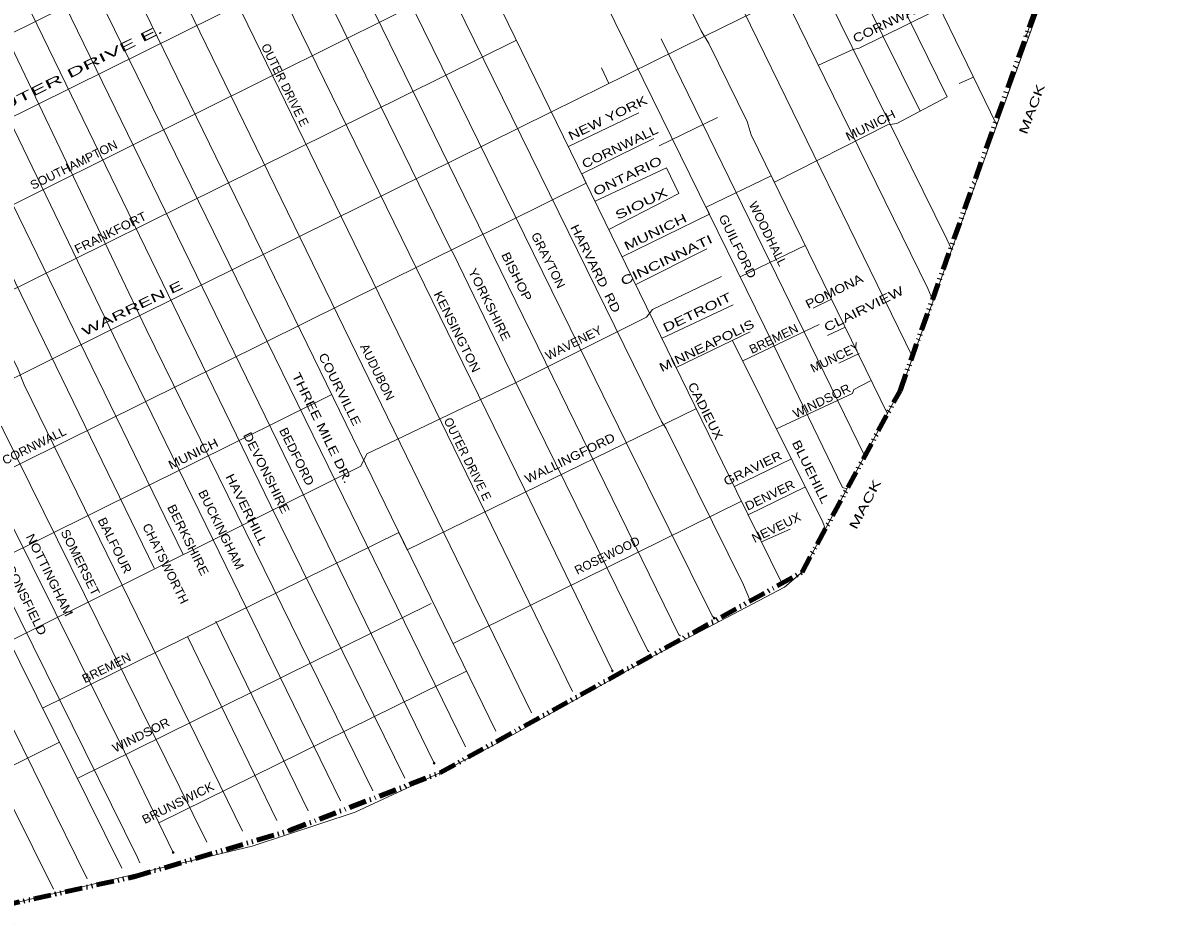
# Model space of a CAD drawing. Extents: x 34705 to 138605, y 34275 to 143551.
# Drawn here: x 127030 to 136773, y 120262 to 127937 of the extents above; entities that cross this region are included whole.
import ezdxf
from ezdxf.enums import TextEntityAlignment as Align

# ---------------------------------------------------------------- set-up
doc = ezdxf.new("R2010")
doc.units = 0
doc.header["$LTSCALE"] = 30
doc.header["$PDMODE"] = 32
doc.header["$PDSIZE"] = 15
doc.linetypes.add('DASH_DOUBLE_DOT', pattern=[9.2, 5, -1.2, 0.3, -1.2, 0.3, -1.2])
for name, color, linetype, lineweight in [('1', 7, 'Continuous', 13), ('11', 7, 'Continuous', 13), ('59', 7, 'DASH_DOUBLE_DOT', 106)]:
    doc.layers.add(name, color=color, linetype=linetype, lineweight=lineweight)

msp = doc.modelspace()

# ---------------------------------------------------------------- linework, layer by layer
at = {"layer": '1'}
for p, q in [((132105.12, 132506.99), (134736.89, 127177.17)), ((135648.2, 127825.33), (136078.12, 129034.16)), ((127411.05, 128714.32), (130831.19, 121716.43)), ((132511.82, 127798.53), (134260.77, 124214.77)), ((135648.19, 127825.33), (135648.2, 127825.33)), ((131998.99, 127548), (132062.92, 127415.36)), ((135072.91, 127414.26), (135195.11, 127469.27)), ((129252.58, 127326.49), (129252.86, 127325.92)), ((131716.63, 126872.89), (132321.84, 127163.95)), ((132496.41, 126878.71), (132996.87, 127123.2)), ((126945.74, 126375.42), (128409.22, 123369)), ((126699.78, 126253.1), (128158.31, 123252.65)), ((132294.14, 125688.98), (132903.76, 125993.89)), ((133191.32, 125753.85), (133750.05, 126024.48)), ((132520.08, 125226.19), (133130.72, 125513.64)), ((133817.39, 125484.54), (133968.7, 125560.21)), ((133214.49, 125031.85), (133869.77, 125344.83)), ((133939.6, 125251.69), (134093.53, 125321.23)), ((132642.45, 124975.56), (133276.2, 125280.8)), ((134038.53, 125013.02), (134213.11, 125094.52)), ((126619.69, 123221.93), (129683.64, 124742.7)), ((133141.39, 123953.32), (133632.8, 124190)), ((133260.84, 123710.25), (133752.02, 123950.07)), ((130725.23, 122604.96), (133203.52, 123826.89)), ((133374.39, 123479.18), (133619.54, 123586.84)), ((133550.29, 123123.28), (133551.17, 123121.49)), ((127499.07, 121446.82), (130538.22, 122949.41)), ((128688.12, 122796.06), (129480.92, 121167.4)), ((128444.05, 122664.85), (129212.18, 121084.67)), ((128199.37, 121063.61), (130840.96, 122367.44)), ((131751.88, 122192.79), (131752.4, 122191.73)), ((129213.06, 121084.94), (129213.2, 121084.66)), ((128322.77, 120810.86), (128322.9, 120810.57)), ((127293.47, 120493.99), (127293.47, 120493.99))]:
    msp.add_line(p, q, dxfattribs=at)
for points in [[(128675.65, 135672.2), (127996.84, 134479.56), (127513.72, 133696.08), (127557.57, 133671.68), (126682.76, 132092.3), (126630.98, 132121.25), (125895.88, 130785.79), (126010.54, 130722.27), (125697.96, 130165.92), (125255.46, 129358.32), (125028.26, 128945.52), (124872.76, 128757.12), (124878.76, 127991.42), (124878.76, 127859.82), (124974.46, 127578.62), (125123.96, 127267.52), (127902.96, 121675.72), (128321.89, 120810.59)], [(128702.18, 133046.33), (133160.46, 123914.52), (133549.48, 123122.87)], [(131548.09, 133069.12), (132327.86, 132635.12), (132387.66, 132557.32), (134967.24, 127300.06)], [(131348.41, 132718.91), (131855.46, 132431.72), (131873.36, 132341.92), (132985.56, 130128.52), (133009.56, 130044.82), (133846.66, 128351.82), (134964.86, 126078.62), (135004.9, 125991.8)], [(132622.64, 132752.95), (133673.26, 130562.22), (133762.96, 130400.72), (134588.16, 128719.72), (135393.07, 127061.41)], [(131156.03, 132463.2), (131526.56, 132264.22), (131586.36, 132186.42), (133547.66, 128214.22), (134803.36, 125653.82), (134845.04, 125551.28)], [(131223.77, 132105.59), (131472.76, 131594.12), (131747.86, 131019.92), (132327.86, 129868.32), (133218.76, 128037.72), (134671.09, 125068.13)], [(125265.94, 126298.05), (133709.74, 130483.48), (134600.09, 130885.14), (134867.78, 131007.38), (135019.08, 131083.06), (135141.29, 131170.38), (135205.3, 131240.23), (135280.95, 131362.48), (135507.46, 131834.53)], [(130887.33, 131880.46), (132257.56, 129068.22), (132855.56, 127865.72), (132921.36, 127758.12), (133250.16, 127088.12), (133286.06, 126974.42), (134456.65, 124577.79)], [(135306.75, 126817.38), (135986.76, 128697.33), (136438.38, 130047.1), (136709.86, 131128.76)], [(129408.53, 130910.36), (129454.66, 130810.52), (129472.56, 130720.72), (130356.06, 128915.62), (130427.86, 128763.12), (132514.66, 124512.72), (132556.56, 124452.92), (133220.26, 123109.92), (133273.52, 122980.08)], [(129099.26, 130673.06), (129195.73, 130588), (129211.9, 130446.45), (131810.66, 125149.82), (132211.26, 124330.32), (132951.26, 122842.22), (132968.75, 122822.39)], [(120327.98, 124596.21), (123614.71, 126193.27), (123731.1, 126263.12), (128593.12, 128668.73), (130402.92, 129571.01), (131409.66, 130054.17), (132061.42, 130391.79)], [(128845.28, 130449.24), (128965.86, 130334.92), (128971.76, 130233.22), (132665.66, 122679.22), (132678.19, 122672.06)], [(128604.77, 130217.72), (128732.66, 130083.62), (128748.58, 129993), (129260.42, 128946.48), (130692.46, 126018.72), (130728.26, 125952.92), (131257.54, 124864.48), (132396.66, 122547.62), (132409.44, 122533.01)], [(120908.89, 123413.7), (122244.26, 124064.17), (123157.89, 124494.94), (125842.05, 125826.53), (129169.23, 127481.21), (132276.73, 129029.64), (133267.47, 129534.63), (134013.53, 129890.29)], [(128348.85, 129962.66), (128463.56, 129832.42), (128499.46, 129736.72), (131338.26, 123929.52), (132093.76, 122369.68)], [(127916.83, 129662), (128158.56, 129509.42), (128214.25, 129428.46), (128584.73, 128674.02), (128802.42, 128249.7), (131751.07, 122192.37)], [(97901.79, 110686.48), (98842.55, 111139.22), (98862.73, 111098.07), (107780.39, 115477.93), (107908.41, 115576.89), (108065.53, 115629.28), (109209.03, 116179.38), (109744.4, 116470.44), (111059.56, 117168.98), (111717.14, 117524.08), (112237.97, 117804.95), (112528.94, 117956.3), (112895.56, 118183.33), (114356.2, 118957.54), (115440.05, 119549.85), (118204.21, 120894.54), (118954.9, 121010.96), (119176.03, 121069.18), (124515.25, 123674.15), (127785.69, 125298.26), (131565.33, 127169.77), (132886.31, 127821.74), (134611.73, 128667.27), (136181.01, 129472.15)], [(127777.92, 129302.03), (127871.56, 129204.32), (127961.26, 129072.72), (131399.59, 122010.52)], [(127538.4, 129044.48), (127626.36, 128965.02), (131092.32, 121851.54)], [(127108.83, 128689.62), (127109.42, 128688.36), (127153.52, 128600.12), (127232.91, 128423.64), (130562.61, 121577.46)], [(131874.44, 128436.99), (133483.36, 125158.82), (134069.36, 123944.42), (134108.32, 123932.25)], [(133708.73, 123205.26), (133722.83, 123217.19), (134584.09, 124819.47), (135906.93, 128476.63)], [(126958.95, 128321.69), (129157.16, 123793.42), (130311.34, 121447.46)], [(126742.26, 128125.59), (127141.24, 127297.1), (128091.29, 125305.37), (130037.9, 121338.87)], [(133862.59, 127572.07), (134159.28, 127705.32), (134211.65, 127716.96), (135037.99, 128124.44)], [(126500.41, 127932.23), (126878.46, 127179.57), (127848.73, 125167.62), (129760.5, 121253.47)], [(118346.91, 121379.51), (124443.96, 124372.69), (124590.9, 124476.02), (131269.97, 127786.78)], [(125723.89, 127532.2), (126988.06, 124962.92), (127041.86, 124825.32), (128918.68, 120994.32)], [(125403.55, 127395.75), (125775.76, 126648.42), (125859.46, 126468.92), (126689.06, 124832.82), (126742.96, 124677.22), (128611.75, 120899.83)], [(132178.83, 125925.17), (132926.67, 126293.08), (132897.81, 126351.87), (133457.75, 126622.9), (133485.11, 126566.89), (134456.06, 127059.17), (134537.53, 127070.81), (134967.24, 127300.06)], [(124658.71, 127153.45), (124669.46, 127132.92), (125105.96, 126277.52), (127881.43, 120674.99)], [(124830, 127209.14), (124842.86, 127185.32), (125322.76, 126217.72), (128016.56, 120766.42), (128036.61, 120722.77)], [(124376.7, 127046.01), (124377.96, 127043.22), (125735.36, 124333.32), (127583.69, 120583.33)], [(124069.91, 126888.23), (125430.77, 124128.8), (125478.19, 124152.35), (125515.66, 124074.52), (127293.47, 120493.99)], [(126330.87, 123813.86), (131869.17, 126559.44), (131830.36, 126638.94), (132449.86, 126942.75)], [(131944.6, 126404.95), (132557.87, 126691.67), (132665.17, 126471.23), (132063.38, 126161.64)], [(120964.78, 119649.17), (122709.81, 120487.06), (123990.05, 121115.75), (125899.21, 122039.35), (125848.03, 122140.31), (126883.7, 122664.18), (126918.62, 122626.34), (129933.01, 124128.21), (129985.38, 124232.99), (131262.72, 124844.21), (132385.85, 125408.86), (132438.22, 125472.9), (133031.79, 125758.13)], [(133126.59, 125208.74), (133901.96, 123648.32), (133923.41, 123583.91)], [(133504.01, 124449.19), (134154.91, 124751.07), (134166.55, 124786), (134310.58, 124860.22)], [(127200.91, 122048.68), (130260.65, 123558.44), (130332.92, 123410.12), (132814.99, 124622.14)], [(126781.74, 120336.45), (126856.28, 120352.83), (129000.47, 120865.43), (129884.02, 121156.37), (130612.42, 121494.12), (131130.33, 121761.9), (132413.49, 122477.9), (133571.53, 123089.12), (133708.73, 123205.26)], [(123025.44, 119804.12), (124635.99, 120574.38), (124956.05, 120737.37), (125229.56, 120894.54), (125494.02, 121026.91), (125500.73, 120997.91), (126220.3, 121342.77), (126234.22, 121349.86), (126246.66, 121316.72), (126289.01, 121231.46), (126301.77, 121237.99), (127345.37, 121757.07)]]:
    msp.add_lwpolyline(points, dxfattribs=at)
for p in [(135648.19, 127825.33), (132968.75, 122822.39), (132093.76, 122369.68), (130562.61, 121577.46), (128321.89, 120810.59)]:
    msp.add_point(p, dxfattribs=at)
at = {"layer": '59'}
msp.add_lwpolyline([(131989.06, 109708.72), (126856.28, 120352.83), (127983.73, 120601.28), (129321.71, 120998.46), (130612.42, 121494.12), (133722.19, 123216.65), (134563.84, 124776.42), (136438.38, 130047.1), (136736.54, 131235.05), (136773.12, 131974.15), (125584.57, 138103.26), (128512.62, 143301.1), (34921.35, 140631.52)], dxfattribs=at)

# ---------------------------------------------------------------- texts
at = {"layer": '11'}
for s, rotation, width, p in [('CORNWALL  ', 25.862, 1.25, (134532.82, 127930.77)), ('OUTER DRIVE E.', 26.367, 2.1, (127479.42, 127479.61)), ('MACK', 69.344, 1.55, (135730.32, 127181.46)), ('NEW YORK   ', 25.863, 1.35, (132120.58, 127109.35)), ('MUNICH', 26.638, 1.15, (134327.32, 127022.02)), ('CORNWALL  ', 25.862, 1.25, (132205.99, 126852.95)), ('SOUTHAMPTON', 26.314, 1.05, (127485.29, 126682.49)), ('ONTARIO  ', 25.863, 1.4, (132275.58, 126603.3)), ('SIOUX   ', 25.863, 1.55, (132416.19, 126376.34)), ('WOODHALL', 296.16, 1.05, (133395.5, 126106.41)), ('FRANKFORT', 26.316, 1.1, (127800.18, 126100.48)), ('MUNICH   ', 25.864, 1.45, (132533.57, 126131.91)), ('GUILFORD', 296.158, 1.15, (133135.51, 125999.79)), ('HARVARD  RD', 296.404, 1.2, (131915.35, 125808.99)), ('GRAYTON', 296.402, 1.05, (131509.49, 125879.43)), ('CINCINNATI   ', 25.862, 1.5, (132630.62, 125891.4)), ('BISHOP', 296.404, 1.2, (131238.41, 125739.77)), ('YORKSHIRE', 296.404, 1.15, (131004.25, 125499.68)), ('WARREN E', 25.899, 1.75, (127986.94, 125450.2)), ('POMONA ', 26.17, 1.2, (134030.03, 125603.53)), ('KENSINGTON', 296.404, 1.15, (130726.81, 125266.05)), ('DETROIT  ', 25.863, 1.45, (132874.01, 125432.98)), ('CLAIRVIEW ', 26.172, 1.35, (134285.26, 125453.03)), ('WAVENEY', 26.405, 1.05, (131777.79, 125153.84)), ('MINNEAPOLIS ', 25.816, 1.3, (132936.07, 125137.27)), ('BREMEN', 25.696, 1.05, (133495.01, 125188.51)), ('AUDUBON', 296.404, 1.05, (130042.23, 124919.83)), ('MUNCEY', 26.001, 1.05, (134022.69, 125028.96)), ('COURVILLE', 296.403, 1.2, (129719.07, 124771.5)), ('THREE MILE DR.', 295.998, 1.3, (129568.59, 124440.21)), ('CADIEUX', 296.84, 1.2, (132859.71, 124585.8)), ('WINDSOR', 26, 1.1, (133907.35, 124654.72)), ('CORNWALL', 26.343, 1.05, (127145.05, 124270.41)), ('DEVONSHIRE', 296.344, 1.15, (129089.76, 124054.12)), ('BEDFORD', 296.345, 1.1, (129349.74, 124194.33)), ('MUNICH', 26.401, 1.15, (128511.17, 124200.65)), ('WALLINGFORD', 26.001, 1.15, (131745.37, 124163.01)), ('BLUEHILL', 296.16, 1.25, (133764.09, 124062.76)), ('GRAVIER', 26, 1.2, (133315.31, 124075.8)), ('HAVERHILL', 296.343, 1.2, (128918.63, 123739.02)), ('DENVER', 26, 1.1, (133462.68, 123845.56)), ('MACK', 62.35, 1.6, (134296.2, 123782.87)), ('BUCKINGHAM', 296.343, 1.1, (128701.13, 123567.11)), ('BERKSHIRE', 296.345, 1.15, (128416.58, 123478.34)), ('BALFOUR', 296.343, 1.1, (127787.97, 123431.1)), ('NEVEUX', 26.001, 1.1, (133517.47, 123567.29)), ('NOTTINGHAM', 296.228, 1.15, (127226.9, 123176.19)), ('SOMERSET', 296.343, 1.1, (127491.27, 123284.92)), ('CHATSWORTH', 296.343, 1.05, (128223.34, 123275.18)), ('BEACONSFIELD', 296.226, 1.15, (126975.27, 123066.65)), ('BREMEN', 26.406, 1.05, (127765.93, 122362.72)), ('WINDSOR', 26.409, 1.1, (128062.23, 121784.51)), ('BRUNSWICK', 26.409, 1.1, (128379.63, 121202.95))]:
    msp.add_text(s, height=75, rotation=rotation, dxfattribs=dict(at, width=width)).set_placement(p, align=Align.CENTER)
for s, rotation, p in [('OUTER DRIVE E', 296.404, (129249.02, 127385)), ('OUTER DRIVE E', 296.404, (130817.09, 124172.54)), ('ROSEWOOD', 26.001, (132065.52, 123327.76))]:
    msp.add_text(s, height=75, rotation=rotation, dxfattribs=at).set_placement(p, align=Align.CENTER)

doc.saveas('drawing.dxf')
